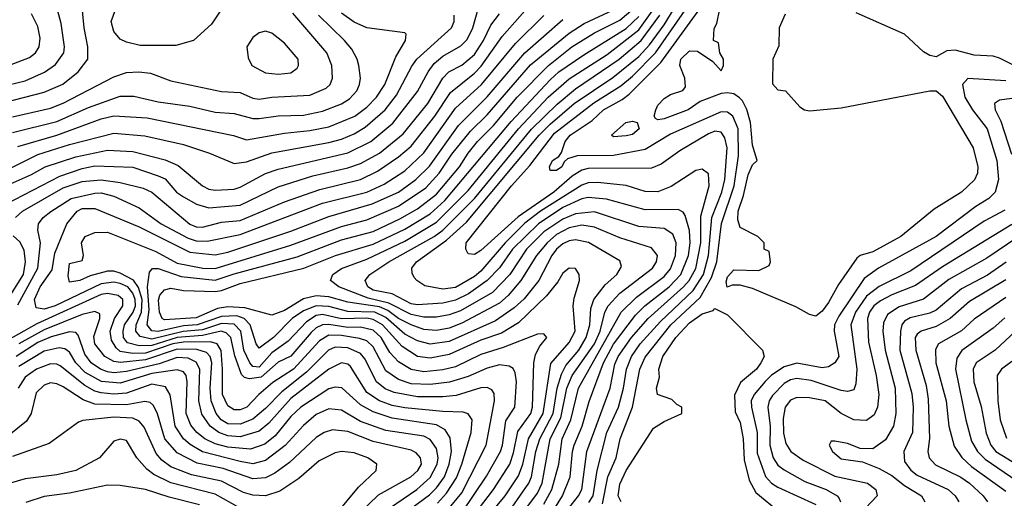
# Model space of a CAD drawing. Header units: inches. Extents: x 1793389 to 1900389, y 320802 to 470796.
# Tile 436 of 656: x 1833652 to 1836766, y 451562 to 453075. Entities that reach past the tile are written whole.
import ezdxf

# ---------------------------------------------------------------- set-up
doc = ezdxf.new("R2010")
doc.units = ezdxf.units.IN
doc.header["$MEASUREMENT"] = 0
doc.layers.add('B8435', color=7, linetype='Continuous')

msp = doc.modelspace()

# ---------------------------------------------------------------- linework, layer by layer
at = {"layer": 'B8435', "color": 2}
for points, elevation in [([(1833563.6, 452856.4), (1833670, 452881.7), (1833730.9, 452909.1), (1833766.1, 452933.9), (1833791.6, 452970), (1833793.6, 452990), (1833783.8, 453063.8), (1833749.6, 453190)], 430), ([(1833570, 452804.6), (1833730, 452846), (1833788.6, 452871.4), (1833837, 452910), (1833867.3, 452950), (1833867.8, 452990), (1833856.3, 453050), (1833844.5, 453170)], 426), ([(1833639.6, 452450), (1833661.6, 452470), (1833790, 452543.2), (1833850, 452563.9), (1833910, 452569.2), (1833970, 452560.8), (1834042.5, 452542.5), (1834070.5, 452530), (1834190, 452428.9), (1834210, 452420.3), (1834230, 452418.9), (1834290, 452435.3), (1834350, 452440.2), (1834490, 452499.6), (1834601.8, 452538.2), (1834730, 452570.3), (1834783.9, 452596.1), (1834850, 452641.1), (1834890, 452675.3), (1834965.1, 452770), (1835014.7, 452845.3), (1835090, 452906), (1835111.3, 452928.7), (1835178.3, 453021.7), (1835289.5, 453150)], 398), ([(1834331, 453170), (1834258.4, 453061.6), (1834202, 453010), (1834146.4, 452993.6), (1834033.6, 452993.6), (1833990, 453004), (1833970, 453014), (1833950, 453038), (1833941.2, 453070), (1833956, 453110)], 422), ([(1835372.8, 451510), (1835419.8, 451570), (1835429.8, 451590), (1835446, 451710), (1835519.2, 451910), (1835534.6, 451985.5), (1835544.8, 452010), (1835586.4, 452070), (1835639.8, 452130), (1835751.8, 452230), (1835769.3, 452250.7), (1835790, 452288.5), (1835806.6, 452370), (1835806.3, 452453.7), (1835832.6, 452550), (1835830, 452588), (1835810, 452602.7), (1835790, 452598), (1835712.7, 452547.3), (1835670, 452531.3), (1835630, 452531.5), (1835570, 452551.2), (1835480.6, 452560.6), (1835450, 452559.7), (1835430, 452552.1), (1835299.6, 452470), (1835250, 452431.6), (1835187.1, 452370), (1835110, 452279.7), (1835090, 452263.1), (1835030, 452228.8), (1834990, 452222.7), (1834933.4, 452233.4), (1834908, 452250), (1834900.2, 452260.2), (1834893.6, 452273.6), (1834892.7, 452290), (1834907, 452310), (1835002.3, 452377.7), (1835065, 452435), (1835295.1, 452710), (1835330, 452745.2), (1835405.4, 452810), (1835528, 452892), (1835610, 452959.1), (1835643.9, 452996.1), (1835690, 453059), (1835745.5, 453150)], 366), ([(1835451.8, 451548.2), (1835465.6, 451570), (1835477.8, 451650), (1835508.7, 451770), (1835546.2, 451850), (1835561.8, 451910), (1835570.8, 451970), (1835586.6, 452010), (1835614.5, 452050), (1835678.7, 452121.3), (1835781.6, 452218.4), (1835814.3, 452270), (1835830.6, 452330), (1835841.1, 452450), (1835872.5, 452530), (1835882.5, 452570), (1835889.7, 452669.7), (1835881.7, 452701.7), (1835870, 452719.5), (1835850, 452722.4), (1835830, 452714.7), (1835739.2, 452660.8), (1835681.1, 452618.9), (1835650, 452605.6), (1835450, 452604.5), (1835430, 452599.8), (1835399.6, 452580.4), (1835340.9, 452530), (1835228, 452452), (1835110, 452345.6), (1835090, 452333.2), (1835070, 452335.3), (1835062.7, 452350), (1835064.5, 452370), (1835207.6, 452550), (1835265.9, 452614.1), (1835343.5, 452716.5), (1835467.5, 452812.5), (1835553.5, 452866.5), (1835590, 452896.5), (1835662.8, 452970), (1835763.7, 453116.3)], 362), ([(1833570, 452579), (1833710, 452649.1), (1833810, 452680.2), (1833950, 452716), (1834047.7, 452707.7), (1834170, 452680.3), (1834253, 452653), (1834330, 452620.4), (1834370, 452625.3), (1834450, 452654.3), (1834630, 452686.7), (1834670, 452697.8), (1834710, 452714.3), (1834744.5, 452735.5), (1834808.2, 452790), (1834843.3, 452836.7), (1834891.8, 452928.2), (1834908, 452950), (1835018, 453050), (1835026.6, 453070), (1835026.6, 453090)], 410), ([(1833608.1, 452491.9), (1833779.4, 452580.6), (1833850, 452605.2), (1833890, 452613.4), (1834010, 452608.9), (1834090, 452581.7), (1834112, 452572), (1834148.4, 452530), (1834170, 452515.3), (1834211.4, 452491.4), (1834250, 452480.3), (1834350, 452489), (1834470, 452546.3), (1834579, 452581), (1834690, 452606.7), (1834730, 452620.3), (1834790, 452652.9), (1834865.4, 452714.6), (1834943.1, 452810), (1834990, 452890.4), (1835009.8, 452910.2), (1835050, 452931.8), (1835090, 452965.7), (1835119.2, 453010), (1835142.5, 453057.5), (1835170, 453094)], 402), ([(1833612, 452928), (1833683.8, 452956.2), (1833702, 452970), (1833714, 452990), (1833717.2, 453017.2), (1833710, 453054), (1833690, 453094)], 434), ([(1833623.4, 452556.6), (1833690, 452585.3), (1833732.7, 452610), (1833830, 452641.3), (1833930, 452662.4), (1834010, 452658.3), (1834112.5, 452632.5), (1834153.9, 452613.9), (1834230.7, 452550), (1834250, 452539.5), (1834270, 452535.8), (1834330, 452539.5), (1834350, 452545.7), (1834430, 452588.8), (1834470, 452603.1), (1834690, 452654.3), (1834762.9, 452690), (1834832.2, 452747.8), (1834910, 452848.2), (1834943.5, 452910), (1834963.3, 452936.7), (1834990, 452960.3), (1835047, 452993), (1835067, 453013), (1835085.7, 453050), (1835102.4, 453110)], 406), ([(1833630, 452767.8), (1833750, 452795.6), (1833790, 452811.7), (1833950, 452894.9), (1833990, 452908.2), (1834029.4, 452910.6), (1834065.8, 452905.8), (1834130, 452881.6), (1834290, 452848.5), (1834350, 452844.9), (1834390, 452826.7), (1834410, 452823.7), (1834450, 452830.3), (1834570, 452837), (1834621.7, 452858.3), (1834634.5, 452870), (1834641.6, 452890), (1834639.6, 452930), (1834623.6, 452970), (1834516.2, 453096.2)], 422), ([(1833630, 452719), (1833770, 452753.8), (1833870, 452797.8), (1833970, 452833.4), (1834013.1, 452833.1), (1834090, 452815.3), (1834190, 452802), (1834270, 452783.1), (1834330, 452778.7), (1834390, 452762.6), (1834410, 452762.6), (1834470, 452771.7), (1834550, 452773.1), (1834610, 452786), (1834670, 452808.8), (1834695.2, 452824.8), (1834718.4, 452850), (1834727.3, 452870), (1834729.6, 452890), (1834724.5, 452930), (1834719.5, 452950), (1834702.3, 452982.3), (1834679.5, 453010), (1834596.9, 453090)], 418), ([(1833646.1, 452673.9), (1833770, 452710.2), (1833910, 452761.5), (1833950, 452771.6), (1834054.9, 452765.1), (1834328.7, 452708.7), (1834370, 452695.8), (1834490, 452716), (1834570, 452724.4), (1834630, 452736.9), (1834711.8, 452770), (1834750, 452798.7), (1834780.5, 452830), (1834806.6, 452870), (1834842, 452958), (1834872.7, 453010), (1834874, 453030), (1834870, 453034), (1834750, 453049.6), (1834710, 453067.8), (1834670, 453095.6)], 414), ([(1833646.1, 452173.9), (1833709.6, 452289.6), (1833717.7, 452370), (1833709.6, 452410), (1833711.8, 452430), (1833727, 452450), (1833750.9, 452469.1), (1833815.1, 452510), (1833890, 452526.9), (1833910, 452527.8), (1833950, 452516.9), (1834030, 452480.3), (1834099.3, 452430), (1834184.7, 452384.7), (1834210, 452376.2), (1834244.8, 452375.2), (1834350, 452396.5), (1834610, 452494.7), (1834750, 452530.2), (1834804.7, 452555.3), (1834870, 452597.4), (1834930, 452654), (1835030, 452795.3), (1835112.4, 452870), (1835219.8, 453000.2), (1835310, 453088.7)], 394), ([(1835056, 451410), (1835187.1, 451570), (1835230, 451632.7), (1835243.5, 451670), (1835260.8, 451750), (1835308, 451830), (1835331.8, 451988.2), (1835390, 452054), (1835408.4, 452090), (1835402, 452170), (1835405.1, 452194.9), (1835422.7, 452250), (1835421.2, 452270), (1835410, 452288.7), (1835390, 452289), (1835370, 452274), (1835353.7, 452246.3), (1835317.8, 452202.2), (1835230, 452116.9), (1835175.9, 452084.1), (1835110, 452061.4), (1835010, 452016.1), (1834950, 452004.5), (1834910, 452009.8), (1834861.6, 452041.6), (1834799.8, 452110), (1834770, 452127.5), (1834750, 452131), (1834670, 452129.3), (1834610, 452142.9), (1834590, 452139.8), (1834559.6, 452120.3), (1834500.9, 452059.1), (1834450, 452021.4), (1834410, 451976.8), (1834390, 451978.7), (1834379.8, 451990), (1834361, 452030), (1834351.6, 452090), (1834330, 452112.7), (1834290, 452114.8), (1834230, 452094.9), (1834169.4, 452089.4), (1834070, 452065.4), (1834033.5, 452073.5), (1834019.8, 452090), (1834020.7, 452110), (1834037.9, 452150), (1834039.9, 452190), (1834028, 452228), (1834011.7, 452251.7), (1833970, 452274.2), (1833950, 452280.3), (1833930, 452279.8), (1833874.9, 452265.1), (1833842, 452250), (1833810, 452245.2), (1833805.4, 452265.4), (1833810, 452304.7), (1833850, 452314), (1833854, 452330), (1833847.3, 452370), (1833859.3, 452390), (1833890, 452402), (1833930, 452403.1), (1834082.5, 452342.5), (1834150, 452305.8), (1834231.3, 452290), (1834270, 452288.2), (1834510, 452361.8), (1834670, 452421.8), (1834750, 452442.4), (1834850, 452485.8), (1834936.4, 452543.6), (1834979.2, 452590), (1835019.1, 452650), (1835077.6, 452722.4), (1835130, 452774.6), (1835267.2, 452932.8), (1835390, 453032.9), (1835437.2, 453062.8), (1835530, 453106.9)], 386), ([(1835210, 451533.7), (1835262.7, 451610), (1835270.8, 451630), (1835284.4, 451710), (1835297, 451750), (1835339.1, 451830), (1835351.4, 451910), (1835365.2, 451954.8), (1835378.8, 451981.2), (1835420.3, 452030), (1835443.8, 452070), (1835454.8, 452110), (1835458, 452162), (1835468.2, 452190), (1835503.6, 452236.4), (1835540.9, 452270), (1835555.1, 452295.1), (1835550, 452312.7), (1835450.8, 452370.8), (1835410, 452379.1), (1835390, 452375.6), (1835370, 452366.9), (1835350, 452349.7), (1835335.2, 452330), (1835294.3, 452250), (1835247, 452193), (1835215.6, 452164.4), (1835157.2, 452122.8), (1835010, 452057.2), (1834950, 452048.7), (1834910, 452059.8), (1834870, 452080.3), (1834810, 452133.3), (1834775.6, 452150), (1834690, 452152.6), (1834630, 452167.9), (1834590.1, 452169.9), (1834550, 452155), (1834513.4, 452130), (1834454.9, 452070), (1834410, 452037), (1834400.5, 452050), (1834380.9, 452110), (1834361.7, 452130), (1834338.5, 452138.5), (1834290, 452136.9), (1834213, 452110), (1834170, 452107.2), (1834090, 452089.4), (1834070, 452091.1), (1834055.1, 452110), (1834062.2, 452157.8), (1834056.2, 452230), (1834063.3, 452276.7), (1834072, 452288), (1834090, 452288.7), (1834163.4, 452263.4), (1834270, 452251.8), (1834330, 452271.8), (1834530, 452324.9), (1834670, 452379.1), (1834770, 452406), (1834854.5, 452445.5), (1834910, 452477.3), (1834970, 452524), (1835042.7, 452610), (1835070, 452653.7), (1835100.4, 452690), (1835150, 452740.3), (1835225.7, 452830), (1835324, 452930), (1835398.7, 452990), (1835470, 453033.8), (1835550, 453073.6), (1835591.8, 453110)], 382), ([(1835210, 451470.3), (1835290, 451577.6), (1835304.1, 451610), (1835329.8, 451750), (1835363.4, 451816.6), (1835382.6, 451910), (1835399.3, 451950), (1835470, 452050.3), (1835488, 452090), (1835502.7, 452150), (1835512.6, 452170), (1835549.6, 452210), (1835653.3, 452290), (1835666, 452310), (1835669.6, 452330), (1835650, 452353.6), (1835550, 452385.4), (1835470, 452419.7), (1835430, 452425.6), (1835390, 452417.4), (1835350, 452396.2), (1835320.2, 452370), (1835286.5, 452330), (1835237.4, 452250), (1835197, 452203), (1835170, 452179.2), (1835050, 452115.1), (1835010, 452099.8), (1834970, 452092.9), (1834930, 452095.8), (1834890, 452109.8), (1834850, 452130.6), (1834816, 452156), (1834790, 452166.8), (1834690, 452181.8), (1834630, 452198.5), (1834590, 452202.5), (1834550, 452192.2), (1834490, 452155.6), (1834450, 452141.3), (1834364.4, 452164.4), (1834310, 452167.4), (1834278.3, 452161.7), (1834210, 452132), (1834110, 452125.7), (1834102.9, 452130), (1834094.7, 452150), (1834091.6, 452188.4), (1834095.6, 452204.4), (1834110, 452220.5), (1834130, 452226), (1834170, 452218.9), (1834270, 452215.5), (1834290, 452218.5), (1834350, 452241.3), (1834550.8, 452289.2), (1834650.7, 452329.3), (1834770, 452365.6), (1834870, 452413.2), (1834950, 452461.8), (1834996.6, 452503.4), (1835206.3, 452753.7), (1835330, 452885.3), (1835357.4, 452910), (1835435.7, 452964.3), (1835570, 453047.3), (1835610, 453085.2)], 378), ([(1835310, 451543.1), (1835334.6, 451590), (1835357.6, 451670), (1835367.8, 451750), (1835394.8, 451810), (1835419.8, 451910), (1835553.7, 452150), (1835602.5, 452197.5), (1835690, 452262.8), (1835710, 452287), (1835726.2, 452330), (1835728.2, 452370), (1835717.4, 452397.4), (1835690, 452414.7), (1835610, 452421.7), (1835470, 452467.4), (1835410, 452461.2), (1835370, 452445), (1835310, 452404.5), (1835254.9, 452350), (1835202, 452270), (1835147, 452213), (1835045.8, 452154.2), (1835010, 452141.4), (1834970, 452134.2), (1834930, 452134.6), (1834890, 452143.2), (1834819.3, 452179.3), (1834754.5, 452194.5), (1834661.2, 452230), (1834635.1, 452250), (1834642, 452270), (1834670, 452288.2), (1834750, 452318), (1834870, 452375), (1834970, 452435.5), (1835070, 452535.3), (1835230, 452730.3), (1835323.5, 452830), (1835390, 452887.9), (1835510, 452964.9), (1835610, 453043.2), (1835657, 453110)], 374), ([(1835290, 451442), (1835368.6, 451570), (1835393.1, 451630), (1835399.8, 451710), (1835405.3, 451730), (1835430.9, 451790), (1835452.6, 451867.4), (1835498.5, 451990), (1835530, 452048.9), (1835599, 452141), (1835629.2, 452170.8), (1835706, 452230), (1835742.4, 452270), (1835767, 452330), (1835772.5, 452370), (1835770, 452408.7), (1835756.6, 452456.6), (1835750, 452466.6), (1835734.7, 452474.7), (1835630, 452474), (1835507.7, 452507.7), (1835450, 452513.3), (1835430, 452508.7), (1835370, 452481.1), (1835292.7, 452430), (1835210.2, 452350), (1835169.5, 452290.5), (1835130.3, 452250), (1835072, 452208), (1835030, 452188.7), (1834990, 452179.3), (1834910, 452174), (1834890, 452177.2), (1834830, 452208.8), (1834770, 452219.8), (1834753.3, 452230), (1834744.7, 452250), (1834759.5, 452270), (1834819.6, 452310), (1834963, 452390), (1834990.4, 452409.6), (1835090.4, 452509.6), (1835271, 452729), (1835351.7, 452808.3), (1835410, 452856.9), (1835548.3, 452950), (1835617.4, 453010), (1835676.5, 453090)], 370), ([(1835495.6, 451544.4), (1835511.9, 451630), (1835538.7, 451690), (1835551, 451750), (1835589.8, 451850), (1835613.3, 451970), (1835630, 452008.2), (1835710.9, 452110), (1835803.5, 452196.5), (1835839.9, 452260.1), (1835856.5, 452310), (1835871, 452431), (1835911.4, 452550), (1835925.2, 452645.2), (1835923.8, 452730), (1835907.8, 452770), (1835890, 452783.1), (1835870, 452784.4), (1835710, 452713.5), (1835630, 452665.1), (1835530, 452645.6), (1835415.4, 452644.6), (1835384.9, 452635.1), (1835374.2, 452625.8), (1835366.8, 452610), (1835350, 452598), (1835330, 452598), (1835327.6, 452610), (1835337.2, 452630), (1835357, 452643), (1835365.1, 452654.9), (1835377.6, 452690), (1835393.3, 452710), (1835463, 452757), (1835498.7, 452790), (1835557.5, 452822.5), (1835579.8, 452840.2), (1835679.7, 452940.3), (1835797.3, 453102.7)], 358), ([(1836072.7, 453092.7), (1836054, 453050), (1836052.7, 452992.7), (1836034, 452950), (1836032.7, 452872.7), (1836050, 452854), (1836074, 452850), (1836119.6, 452799.6), (1836134, 452790), (1836150, 452786.8), (1836250, 452796.3), (1836530, 452850.6), (1836550, 452850.7), (1836570, 452834), (1836667.7, 452670), (1836682.4, 452610), (1836680.4, 452590), (1836671.6, 452568.4), (1836630.3, 452529.7), (1836543.4, 452476.6), (1836438.8, 452390), (1836350, 452341.6), (1836310.3, 452329.7), (1836299, 452321), (1836241.7, 452238.3), (1836210, 452181.2), (1836190, 452153.2), (1836170, 452137.2), (1836150, 452142.7), (1836106.7, 452166.7), (1835970, 452225.2), (1835930, 452235.3), (1835904.7, 452235.3), (1835889, 452229), (1835886, 452246), (1835890, 452262), (1835910, 452284.7), (1835990, 452282), (1836022, 452298), (1836026, 452310), (1836022, 452342), (1836006, 452350), (1836006, 452370), (1835986, 452390), (1835930, 452418), (1835922.7, 452442.7), (1835924, 452470), (1835940.9, 452519.1), (1835955.6, 452584.4), (1835970, 452616), (1835984, 452630), (1835970, 452678), (1835963.5, 452750), (1835951.6, 452791.6), (1835938.3, 452818.3), (1835928.1, 452828.1), (1835910, 452841.2), (1835890, 452844.5), (1835870, 452842), (1835803.8, 452816.2), (1835766, 452790), (1835690, 452762), (1835670, 452759), (1835662.7, 452762.7), (1835659, 452770), (1835663.7, 452790), (1835670, 452804.7), (1835690, 452826), (1835710, 452838.8), (1835749, 452851), (1835757.2, 452862.8), (1835756, 452890), (1835739.5, 452930), (1835742.9, 452950), (1835770, 452977.3), (1835796, 452976), (1835843.6, 452943.6), (1835870, 452914), (1835878, 452930), (1835878, 452950), (1835866, 452970), (1835862, 453002), (1835846, 453010), (1835848, 453048), (1835856.4, 453063.6), (1835866.6, 453110)], 354), ([(1836830, 452914), (1836750, 452954), (1836730, 452959.5), (1836670, 452962.7), (1836610, 452979), (1836583.6, 452976.4), (1836550, 452958), (1836530, 452962), (1836510, 452974), (1836450, 453029.3), (1836297.2, 453097.2)], 354), ([(1835073, 451487), (1835151, 451590), (1835202.3, 451670), (1835214.2, 451705.8), (1835227.5, 451772.5), (1835268.5, 451830), (1835274, 451850), (1835277.7, 451990), (1835283.1, 452016.9), (1835296.9, 452043.1), (1835319, 452070), (1835310, 452082), (1835290, 452081.2), (1835181.6, 452038.4), (1835110, 452016), (1835030, 451977.6), (1834990, 451967.7), (1834930, 451961.4), (1834890, 451968.6), (1834850, 451992.8), (1834822.7, 452022.7), (1834795.1, 452070), (1834770, 452093.6), (1834730, 452103.2), (1834690, 452102.3), (1834630, 452111.4), (1834610.2, 452109.8), (1834590, 452100.4), (1834574.1, 452085.9), (1834510, 452011.1), (1834470, 451992.4), (1834415.7, 451944.3), (1834379.1, 451939.1), (1834363.7, 451943.7), (1834353.4, 451953.4), (1834332.7, 452012.7), (1834319.8, 452070), (1834305.5, 452085.5), (1834289.8, 452089.8), (1834230, 452076.4), (1834150, 452070.3), (1834070, 452045.4), (1834030, 452043.9), (1833993.7, 452053.7), (1833980.8, 452070), (1833979.3, 452090), (1833983.8, 452110), (1834011.3, 452150), (1834018.5, 452170), (1834017.4, 452190), (1834010, 452210.9), (1833993.8, 452230), (1833970, 452241), (1833950, 452245), (1833910, 452239.8), (1833764.9, 452170), (1833730, 452159.7), (1833704.4, 452164.4), (1833698.9, 452190), (1833717.6, 452230), (1833755.5, 452284.5), (1833763, 452337), (1833801.6, 452430), (1833834.5, 452470), (1833850, 452477.8), (1833890, 452478), (1834030, 452420.3), (1834190, 452340.2), (1834270, 452331.3), (1834310, 452340.2), (1834510, 452406.9), (1834630, 452452.8), (1834766.6, 452493.4), (1834849.8, 452530.2), (1834904.7, 452570), (1834948.4, 452611.6), (1835039.7, 452740.3), (1835130, 452831.7), (1835249.9, 452970.1), (1835370, 453075.6)], 390), ([(1836770, 452881.7), (1836650, 452889.2), (1836634, 452870), (1836641.3, 452830), (1836665.3, 452790), (1836711.7, 452730), (1836742.3, 452630), (1836747, 452570), (1836737.1, 452530), (1836717.1, 452510), (1836675.5, 452484.5), (1836550.4, 452390), (1836368, 452290), (1836322.8, 452257.2), (1836242.1, 452137.9), (1836228.9, 452110), (1836227.4, 452090), (1836242, 452010), (1836230.2, 451989.7), (1836210, 451977.7), (1836190, 451974.5), (1836110, 451988.6), (1836070, 451977.2), (1836030, 451951.1), (1836010, 451931.2), (1835974.6, 451890), (1835965.5, 451870), (1835965.8, 451850), (1835983.9, 451770), (1835984.6, 451704.6), (1836011.1, 451631.1), (1836029.3, 451609.3), (1836050, 451596.5), (1836170, 451541.6)], 358), ([(1836790, 452826.3), (1836750, 452820.9), (1836734.8, 452810), (1836737.1, 452790), (1836754.8, 452754.8), (1836788.9, 452650)], 362), ([(1836767, 452473), (1836702, 452438), (1836470, 452281.1), (1836370, 452231.1), (1836330, 452201.1), (1836295.5, 452150), (1836280.9, 452110), (1836298.9, 451970), (1836295.8, 451924.2), (1836290, 451905.2), (1836270, 451899.5), (1836250, 451903), (1836154.5, 451934.5), (1836110, 451941), (1836090, 451936), (1836070, 451924.4), (1836032.8, 451887.2), (1836021.7, 451870), (1836017.7, 451850), (1836025.8, 451790), (1836024.4, 451730), (1836034.6, 451690), (1836050, 451666.4), (1836070, 451652), (1836135.3, 451615.3), (1836202, 451590), (1836237.3, 451570), (1836242.8, 451562.8), (1836248.2, 451550)], 362), ([(1836790, 452427.2), (1836570, 452293.7), (1836484.8, 452235.2), (1836410, 452205.3), (1836373.9, 452186.1), (1836353.4, 452170), (1836339.1, 452150), (1836333.6, 452130), (1836335.8, 452055.8), (1836360.3, 451950), (1836368.7, 451890), (1836364.4, 451850), (1836354.3, 451825.7), (1836330, 451807.6), (1836290, 451809.6), (1836250, 451829.6), (1836199.3, 451870), (1836150, 451879.7), (1836110, 451880.5), (1836090, 451871.6), (1836072.4, 451850), (1836066.1, 451813.9), (1836067.3, 451767.3), (1836074.8, 451734.8), (1836090.4, 451710), (1836130, 451682.6), (1836230, 451631.5), (1836333.4, 451610), (1836359.1, 451590), (1836364, 451570), (1836308.2, 451510)], 366), ([(1836841.3, 452410), (1836710, 452321.1), (1836590, 452253.7), (1836510, 452191.2), (1836433, 452167), (1836396.5, 452143.5), (1836383.2, 452116.8), (1836381.7, 452090), (1836389.1, 452030), (1836420.8, 451910), (1836423.1, 451830), (1836415.3, 451790), (1836390, 451747), (1836350, 451718), (1836310, 451719.3), (1836270, 451734.5), (1836230, 451742), (1836218, 451742), (1836212, 451730), (1836222.8, 451710), (1836250, 451686), (1836316.8, 451676.8), (1836370, 451655.5), (1836410, 451633.7), (1836450, 451602.6), (1836504, 451570), (1836514, 451550)], 370), ([(1833612.6, 452187.4), (1833664.8, 452270), (1833670.8, 452310), (1833666.8, 452346.8), (1833652.9, 452372.9), (1833631.5, 452391.5)], 398), ([(1836771.7, 452308.3), (1836712.6, 452267.4), (1836630, 452224.4), (1836550, 452156.9), (1836530, 452147.2), (1836467.7, 452132.3), (1836450, 452121.6), (1836441.7, 452110), (1836437.3, 452090), (1836435.8, 452030), (1836473.3, 451893.3), (1836477.3, 451850), (1836475.6, 451770), (1836448.4, 451710), (1836450, 451678), (1836470.2, 451650.2), (1836490, 451635.3), (1836587.7, 451590), (1836610.6, 451570), (1836622, 451550)], 374), ([(1836770, 452252.4), (1836656, 452184), (1836594.9, 452130), (1836550, 452104.7), (1836502.8, 452090), (1836490, 452080.9), (1836484.2, 452070), (1836486, 452030), (1836518.2, 451918.2), (1836524.8, 451875.2), (1836528.8, 451751.2), (1836523.8, 451710), (1836528.2, 451690), (1836547.9, 451667.9), (1836628.2, 451628.2), (1836655.8, 451610), (1836698.4, 451570), (1836712.7, 451550)], 378), ([(1835050, 451516), (1835128, 451632), (1835172.3, 451710), (1835179.2, 451730), (1835190, 451806.8), (1835218, 451850), (1835223, 451930), (1835218.9, 451958.9), (1835212.4, 451972.4), (1835199.7, 451979.7), (1835170, 451983.5), (1835130, 451973.5), (1835070, 451947.2), (1835011.1, 451928.9), (1834950, 451921.4), (1834890, 451924.1), (1834850, 451937.2), (1834810, 451964.7), (1834770, 452040.5), (1834750, 452059.2), (1834727.3, 452067.3), (1834670, 452076.5), (1834630, 452077.1), (1834600.1, 452059.9), (1834517.7, 451970), (1834452.6, 451927.4), (1834408.2, 451890), (1834370.4, 451850), (1834350, 451841.7), (1834330, 451842), (1834310, 451854), (1834293.5, 451890), (1834294, 451970), (1834289, 452029), (1834276.9, 452050), (1834256.1, 452056.1), (1834170, 452055.4), (1834137, 452050), (1834050, 452021.2), (1834010, 452019.5), (1833970, 452026.2), (1833957.1, 452037.1), (1833942.2, 452062.2), (1833938, 452090), (1833952, 452130), (1833978.3, 452170), (1833978.9, 452190), (1833963.3, 452203.3), (1833930, 452209.8), (1833910, 452205.8), (1833707, 452113), (1833590, 452047.7)], 394), ([(1836770, 452196.9), (1836670, 452127.8), (1836630, 452091.3), (1836558, 452050), (1836547.7, 452032.3), (1836548.9, 451990), (1836581.7, 451870), (1836590.3, 451790), (1836606.8, 451726.8), (1836631.2, 451691.2), (1836662.3, 451662.3), (1836770, 451584.4)], 382), ([(1835001, 451518.9), (1835050, 451579.5), (1835126.9, 451730), (1835153.6, 451870), (1835153, 451893), (1835144.8, 451904.8), (1835130, 451911.6), (1835110, 451911.2), (1835033, 451887), (1834990, 451882.4), (1834910, 451883.1), (1834836, 451896), (1834807.5, 451907.5), (1834780.5, 451930), (1834743.2, 452003.2), (1834730, 452019.7), (1834690, 452038), (1834650, 452039.8), (1834628.7, 452030), (1834559.3, 451960.7), (1834481.2, 451898.8), (1834430, 451845.7), (1834390, 451812.1), (1834350, 451796.1), (1834310, 451797.6), (1834289.9, 451809.9), (1834273.3, 451830), (1834257.4, 451870), (1834255, 451910), (1834259.4, 451990), (1834254.8, 452010), (1834243.2, 452023.2), (1834212.2, 452032.2), (1834150, 452033.1), (1834050, 451999.9), (1833970.7, 451990.7), (1833950, 451994), (1833921.3, 452010), (1833889.8, 452050), (1833886.9, 452073.1), (1833905.6, 452130), (1833905.6, 452145.6), (1833890, 452152.8), (1833850, 452142.7), (1833730, 452094), (1833650, 452050.6)], 398), ([(1835554, 451550), (1835544.4, 451570), (1835550, 451606.8), (1835569.7, 451650), (1835656.4, 451783.6), (1835690, 451804.7), (1835746, 451830), (1835746, 451850), (1835730, 451858), (1835714, 451874), (1835669.2, 451890), (1835666, 451910), (1835675.3, 451944.7), (1835673.2, 451970), (1835686, 452010), (1835726.6, 452070), (1835770, 452117), (1835810, 452145.5), (1835844.7, 452155.3), (1835850, 452162), (1835890, 452142), (1836001, 452030), (1836006, 452010), (1835996.3, 451990), (1835982, 451970), (1835932, 451928), (1835912.3, 451887.7), (1835915.1, 451835.1), (1835930, 451801), (1835939.5, 451750), (1835943.6, 451683.6), (1835958.9, 451618.9), (1835980.5, 451580.5), (1836056.7, 451516.7)], 354), ([(1836767.4, 452132.6), (1836730, 452099.7), (1836631.3, 452028.7), (1836615.6, 452004.4), (1836611.6, 451970), (1836644.2, 451810), (1836662.4, 451742.4), (1836681.1, 451710), (1836705, 451685), (1836845.5, 451590)], 386), ([(1834973.9, 451546.1), (1835001.9, 451578.1), (1835033.2, 451626.8), (1835050.8, 451670), (1835079.7, 451770), (1835082.9, 451810), (1835070, 451829.3), (1835054.3, 451834.3), (1834990, 451836), (1834870, 451847.8), (1834830, 451854.8), (1834790, 451869.8), (1834750, 451896.3), (1834698.2, 451978.2), (1834690, 451985.6), (1834670, 451989.7), (1834630, 451969.7), (1834510, 451877.2), (1834440.3, 451799.7), (1834410, 451774), (1834350, 451755.8), (1834310, 451758.9), (1834281.6, 451770), (1834254.3, 451790), (1834228.2, 451828.2), (1834219.3, 451870), (1834221.5, 451970), (1834210, 451992.4), (1834184.9, 452004.9), (1834150, 452006.5), (1834093.3, 451986.7), (1833990, 451962.9), (1833950, 451959), (1833930, 451962), (1833907.6, 451970), (1833878.3, 451990), (1833858, 452018), (1833837.3, 452077.3), (1833830, 452085.6), (1833810, 452088.5), (1833752.2, 452072.2), (1833710, 452054.6), (1833640.8, 452010)], 402), ([(1836801.3, 452090), (1836737.1, 452030), (1836676.4, 451990), (1836667, 451970), (1836669, 451930), (1836692.4, 451852.4), (1836708.2, 451768.2), (1836723.6, 451730), (1836738.7, 451710), (1836810, 451666.5)], 390), ([(1834809.1, 451470.9), (1834947.8, 451572.2), (1834970, 451594.3), (1834995.3, 451630), (1835010.8, 451670), (1835017.2, 451710), (1835013.4, 451753.4), (1834998, 451778), (1834970, 451794.5), (1834830, 451814.8), (1834770, 451835.3), (1834730, 451856.9), (1834671, 451911), (1834650, 451913.3), (1834630, 451908), (1834541.3, 451850), (1834510, 451820.5), (1834460.3, 451759.7), (1834427.6, 451732.4), (1834382.6, 451717.4), (1834310, 451723.7), (1834270, 451733.8), (1834237.6, 451750), (1834212.8, 451770), (1834193.4, 451793.4), (1834179.2, 451830), (1834181.5, 451930), (1834178.3, 451950), (1834170, 451961.6), (1834150, 451968.2), (1834070, 451956.8), (1833970, 451926.2), (1833910.6, 451930.6), (1833859.1, 451959.1), (1833829.8, 451990), (1833810, 452023.6), (1833794.9, 452034.9), (1833777.6, 452037.6), (1833730, 452026.6), (1833650, 451978.2)], 406), ([(1836790, 451994.5), (1836757.3, 451970), (1836743, 451950), (1836745.7, 451870), (1836753.1, 451810), (1836772.4, 451752.4)], 394), ([(1834778.5, 451501.5), (1834908, 451590), (1834950, 451627.4), (1834972.8, 451670), (1834975.8, 451690), (1834970, 451719.3), (1834950, 451747.8), (1834930, 451757.7), (1834810, 451776.4), (1834730, 451805.1), (1834670, 451840.5), (1834630, 451845.1), (1834590, 451826.3), (1834550, 451791.5), (1834491.8, 451728.2), (1834430, 451681.7), (1834390, 451670.9), (1834350, 451677.8), (1834230, 451708.8), (1834191.4, 451731.4), (1834169.8, 451749.8), (1834144.2, 451790), (1834128.5, 451888.5), (1834113.9, 451913.9), (1834070, 451922.4), (1833990, 451894.2), (1833950, 451891.5), (1833910, 451895.3), (1833890, 451900.8), (1833858.4, 451918.4), (1833780.3, 451980.3), (1833770, 451985.7), (1833750, 451987.2), (1833706, 451970), (1833670, 451944.7), (1833648, 451910)], 410), ([(1834690, 451478.9), (1834787, 451573), (1834889.6, 451630), (1834911.3, 451650), (1834922.4, 451670), (1834919.6, 451690), (1834905.6, 451705.6), (1834890, 451714), (1834770, 451741), (1834690, 451772.6), (1834641.4, 451778.6), (1834614.8, 451770), (1834590, 451753.6), (1834505.3, 451674.7), (1834459, 451641), (1834430, 451626.9), (1834390, 451623.5), (1834296.1, 451656.1), (1834213.2, 451673.2), (1834150, 451705.1), (1834111.1, 451750), (1834088.6, 451828.6), (1834075.5, 451855.5), (1834064.7, 451864.7), (1834047.8, 451867.8), (1833990, 451857.1), (1833890, 451859.8), (1833853.2, 451873.2), (1833790, 451914.7), (1833770, 451924.2), (1833750, 451927.3), (1833730, 451919.5), (1833704.8, 451895.2), (1833688.4, 451830), (1833674.3, 451805.7), (1833619.1, 451760.9)], 414), ([(1834651.6, 451510), (1834723.5, 451596.5), (1834779, 451650), (1834782, 451670), (1834753.2, 451690), (1834710, 451705.6), (1834670.4, 451709.6), (1834650, 451705.1), (1834599.3, 451680.7), (1834535.5, 451624.5), (1834475.3, 451584.7), (1834430, 451569.7), (1834390, 451571.1), (1834360.5, 451580.5), (1834290, 451615.6), (1834195.8, 451635.8), (1834130, 451661.7), (1834102.3, 451682.3), (1834083.5, 451703.5), (1834046.4, 451786.4), (1834030, 451805.6), (1834010, 451814.7), (1833950, 451818.7), (1833852.5, 451807.5), (1833838, 451802), (1833745.5, 451734.5), (1833630, 451694)], 418), ([(1834375.8, 451515.8), (1834270, 451574.7), (1834130, 451611), (1834076.8, 451636.8), (1834053.9, 451653.9), (1834022.9, 451690), (1833990, 451744), (1833970, 451749), (1833950, 451742), (1833904.7, 451690), (1833830.3, 451649.7), (1833770, 451636.3), (1833670, 451623.6), (1833550, 451588.2)], 422), ([(1834221, 451541), (1834125.2, 451565.2), (1834050, 451589.7), (1833970, 451602.4), (1833930, 451603), (1833810, 451578), (1833730, 451567.8), (1833671.7, 451548.3)], 426)]:
    msp.add_lwpolyline(points, dxfattribs=dict(at, elevation=elevation))
for points, elevation in [([(1834430, 453039), (1834410, 453034), (1834390, 453019), (1834370.9, 452989.1), (1834374.4, 452954.4), (1834386, 452930), (1834430, 452907.7), (1834470, 452903), (1834510, 452907.7), (1834530, 452922), (1834534, 452930), (1834532.7, 452950), (1834490, 453001.2), (1834450, 453032.7)], 426), ([(1835530, 452705.2), (1835524, 452710), (1835569.2, 452750), (1835590, 452754.4), (1835604.7, 452750), (1835610.8, 452730), (1835590, 452712.7), (1835570, 452708)], 354)]:
    msp.add_lwpolyline(points, close=True, dxfattribs=dict(at, elevation=elevation))

doc.saveas('drawing.dxf')
